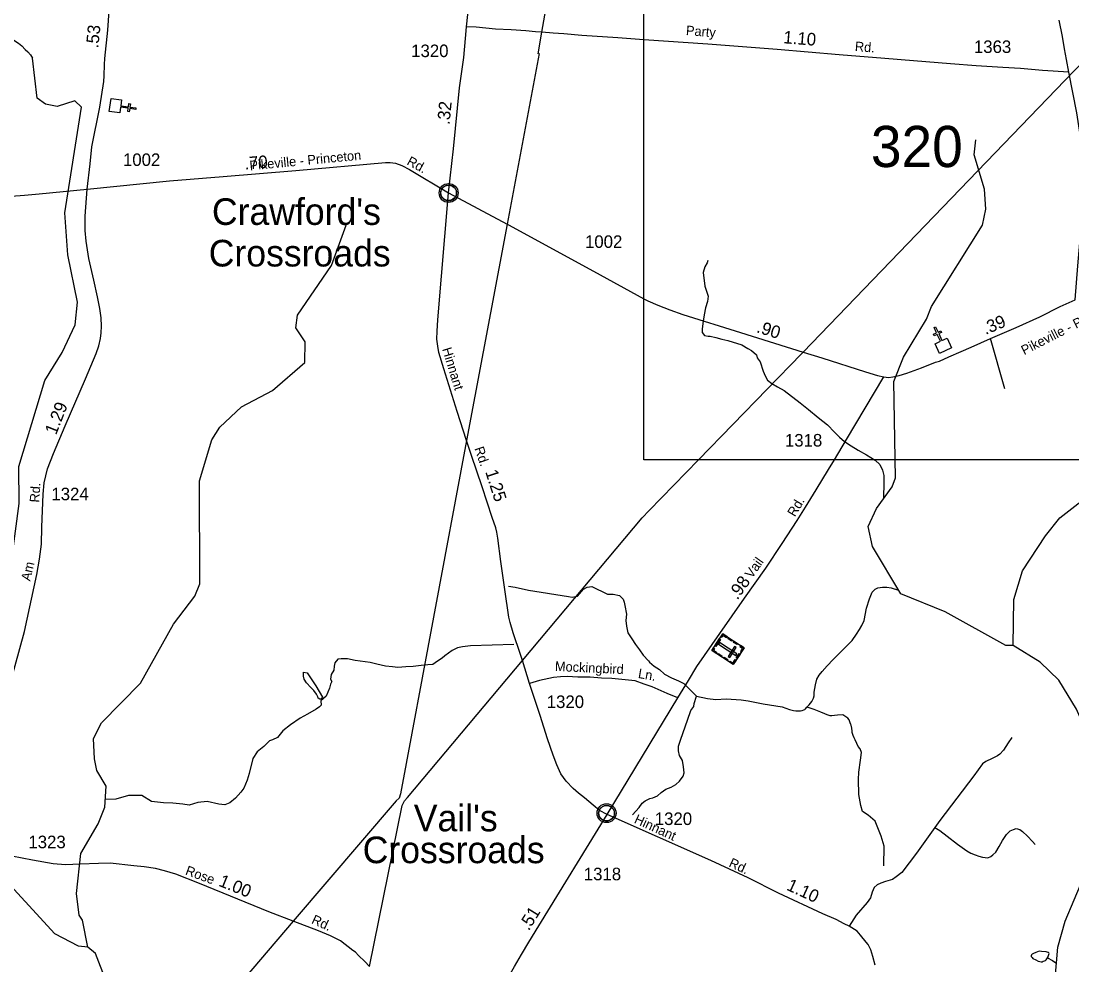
# Model space of a CAD drawing. Extents: x 2206922 to 2357709, y 510027 to 673830.
# Drawn here: x 2286952 to 2297418, y 629329 to 638729 of the extents above; entities that cross this region are included whole.
import ezdxf

# ---------------------------------------------------------------- set-up
doc = ezdxf.new("R2010")
doc.units = 0
for name, color, linetype in [('Exist Civil Demographics Community CELL', 7, 'Continuous'), ('Exist Civil Demographics Community Label', 7, 'Continuous'), ('Exist Cultural Cemetery CELL', 7, 'Continuous'), ('Exist Cultural Church CELL', 7, 'Continuous'), ('Exist Hydrographic Creek Single Shore', 7, 'Continuous'), ('Exist Hydrographic Misc Water Feature', 7, 'Continuous'), ('Exist Road Non-System Type 51', 7, 'Continuous'), ('Exist Road Non-System Type 51 Label', 7, 'Continuous'), ('Exist Road Secondary Mileage Hundredths English Label', 7, 'Continuous'), ('Exist Road Secondary Structure Standard Bridge Number Label', 7, 'Continuous'), ('Exist Road Secondary Type 51 Attributed', 7, 'Continuous'), ('Exist Road Secondary Type 51 Label', 7, 'Continuous'), ('Exist Road Secondary Type 51 Number Label', 7, 'Continuous'), ('Exist Utilities Electrical Transmission Line', 7, 'Continuous'), ('Map Preparation Inset Cut Line', 7, 'Continuous')]:
    doc.layers.add(name, color=color, linetype=linetype)

msp = doc.modelspace()

# ---------------------------------------------------------------- linework, layer by layer
at = {"layer": 'Exist Civil Demographics Community CELL'}
for points in [[(2291133, 637030), (2291134, 637035), (2291136, 637042), (2291138, 637049), (2291141, 637055), (2291145, 637061), (2291148, 637066), (2291152, 637070), (2291157, 637075), (2291163, 637079), (2291168, 637083), (2291173, 637086), (2291178, 637088), (2291183, 637091), (2291189, 637092), (2291193, 637094), (2291198, 637094), (2291202, 637095), (2291209, 637095), (2291213, 637095), (2291219, 637095), (2291224, 637094), (2291229, 637093), (2291234, 637092), (2291239, 637090), (2291245, 637087), (2291252, 637084), (2291257, 637080), (2291262, 637076), (2291265, 637073), (2291269, 637068), (2291273, 637064), (2291276, 637059), (2291279, 637054), (2291282, 637049), (2291284, 637044), (2291285, 637039), (2291287, 637034), (2291288, 637028), (2291288, 637024), (2291289, 637018), (2291289, 637012), (2291288, 637006), (2291287, 637001), (2291285, 636994), (2291284, 636989), (2291281, 636984), (2291278, 636978), (2291275, 636972), (2291271, 636968), (2291267, 636963), (2291262, 636958), (2291257, 636954), (2291252, 636950), (2291247, 636948), (2291241, 636945), (2291234, 636942), (2291228, 636940), (2291221, 636939), (2291217, 636939), (2291212, 636938), (2291206, 636938), (2291202, 636939), (2291197, 636939), (2291191, 636941), (2291186, 636942), (2291181, 636944), (2291176, 636946), (2291172, 636948), (2291166, 636952), (2291160, 636957), (2291155, 636961), (2291151, 636966), (2291147, 636970), (2291144, 636974), (2291140, 636981), (2291139, 636985), (2291137, 636989), (2291134, 636997), (2291133, 637004), (2291132, 637009), (2291132, 637015), (2291132, 637020), (2291132, 637027)], [(2292705, 630853), (2292706, 630859), (2292708, 630865), (2292711, 630872), (2292714, 630878), (2292717, 630884), (2292721, 630889), (2292725, 630893), (2292730, 630898), (2292735, 630902), (2292741, 630906), (2292745, 630909), (2292750, 630911), (2292756, 630914), (2292762, 630916), (2292766, 630917), (2292771, 630917), (2292775, 630918), (2292781, 630918), (2292786, 630918), (2292791, 630918), (2292796, 630917), (2292801, 630916), (2292806, 630915), (2292811, 630913), (2292818, 630910), (2292824, 630907), (2292829, 630903), (2292834, 630899), (2292838, 630896), (2292842, 630891), (2292846, 630887), (2292849, 630882), (2292852, 630877), (2292854, 630872), (2292856, 630867), (2292858, 630862), (2292859, 630857), (2292860, 630851), (2292861, 630847), (2292861, 630841), (2292861, 630835), (2292861, 630829), (2292860, 630824), (2292858, 630818), (2292856, 630812), (2292854, 630807), (2292851, 630801), (2292847, 630795), (2292844, 630791), (2292840, 630786), (2292834, 630781), (2292829, 630777), (2292824, 630773), (2292820, 630771), (2292813, 630768), (2292806, 630765), (2292800, 630763), (2292794, 630762), (2292789, 630762), (2292785, 630761), (2292779, 630761), (2292775, 630762), (2292769, 630763), (2292763, 630764), (2292759, 630765), (2292753, 630767), (2292749, 630769), (2292745, 630771), (2292738, 630775), (2292733, 630780), (2292728, 630784), (2292723, 630789), (2292720, 630793), (2292717, 630797), (2292713, 630804), (2292711, 630808), (2292709, 630812), (2292707, 630820), (2292705, 630827), (2292705, 630832), (2292704, 630838), (2292704, 630843), (2292705, 630850)]]:
    msp.add_lwpolyline(points, close=True, dxfattribs=at)
for centre, radius in [((2291210, 637017), 94.3), ((2291210, 637018), 76.7), ((2292783, 630841), 94.3), ((2292783, 630841), 76.7)]:
    msp.add_circle(centre, radius, dxfattribs=at)
at = {"layer": 'Exist Cultural Cemetery CELL'}
for points in [[(2294153, 632488), (2294044, 632321), (2293831, 632460), (2293940, 632627)], [(2293918, 632572), (2293872, 632501), (2293862, 632507), (2293908, 632579)], [(2293922, 632599), (2293931, 632593), (2293943, 632611), (2293977, 632589), (2293983, 632598), (2293940, 632627)], [(2293998, 632589), (2294035, 632565), (2294028, 632555), (2293992, 632579)], [(2293849, 632488), (2293859, 632481), (2293847, 632463), (2293881, 632441), (2293874, 632432), (2293831, 632460)], [(2294069, 632412), (2294079, 632428), (2293909, 632539), (2293899, 632523)], [(2294074, 632491), (2294058, 632501), (2293994, 632402), (2294009, 632392)], [(2294055, 632552), (2294091, 632528), (2294085, 632519), (2294048, 632542)], [(2294117, 632511), (2294111, 632502), (2294138, 632484), (2294115, 632450), (2294125, 632444), (2294153, 632488)], [(2293898, 632430), (2293934, 632406), (2293928, 632397), (2293892, 632420)], [(2293953, 632394), (2293989, 632370), (2293983, 632361), (2293947, 632384)], [(2294008, 632344), (2294014, 632354), (2294041, 632336), (2294063, 632370), (2294073, 632364), (2294044, 632321)], [(2294113, 632426), (2294084, 632382), (2294075, 632388), (2294103, 632432)]]:
    msp.add_lwpolyline(points, close=True, dxfattribs=at)
at = {"layer": 'Exist Cultural Church CELL'}
for points in [[(2287953, 637943), (2287945, 637886), (2288021, 637876), (2288025, 637907), (2288041, 637905), (2288036, 637873), (2288096, 637865), (2288094, 637849), (2288034, 637858), (2288030, 637826), (2288014, 637828), (2288018, 637860), (2287943, 637871), (2287935, 637814), (2287829, 637829), (2287848, 637958)], [(2296055, 635516), (2296107, 635540), (2296076, 635609), (2296046, 635596), (2296040, 635611), (2296069, 635624), (2296044, 635679), (2296059, 635685), (2296084, 635631), (2296113, 635644), (2296119, 635629), (2296090, 635616), (2296122, 635547), (2296174, 635571), (2296218, 635474), (2296099, 635420)]]:
    msp.add_lwpolyline(points, close=True, dxfattribs=at)
at = {"layer": 'Exist Hydrographic Creek Single Shore'}
for points in [[(2286546, 631537), (2286635, 632017), (2286809, 633000), (2286933, 633926), (2286930, 634293), (2287188, 635151), (2287361, 635429), (2287491, 635705), (2287514, 635931), (2287418, 636402), (2287389, 636819), (2287554, 637872), (2287487, 637935), (2287313, 637877), (2287196, 637902), (2287112, 637960), (2287066, 638360)], [(2296833, 632511), (2296758, 632510), (2296155, 632846), (2295712, 633026), (2295432, 633497), (2295389, 633695), (2295471, 633874), (2295627, 634090), (2295659, 634181), (2295642, 635139), (2295740, 635383), (2295969, 635759), (2296018, 635886), (2296527, 636696), (2296559, 636856), (2296548, 637056), (2296445, 637396), (2296461, 637546)], [(2297617, 631495), (2297582, 631611), (2297532, 631667), (2297497, 631799), (2297463, 631875), (2297285, 632164), (2297101, 632345), (2296833, 632511)], [(2287616, 629508), (2287524, 629516), (2287290, 629639), (2286693, 630284), (2286636, 630546)], [(2297668, 625971), (2297627, 625989), (2297466, 626222), (2297261, 626793), (2297148, 627291), (2297004, 627516), (2296944, 627705), (2296959, 627908), (2297178, 628566), (2297217, 628807), (2297277, 629508), (2297350, 629766), (2297619, 630403)], [(2287627, 623837), (2287764, 624415), (2288479, 626253), (2288518, 626554), (2288505, 627027), (2288419, 627317), (2288351, 627482), (2288197, 627915), (2288135, 628297), (2287692, 629444), (2287616, 629508)]]:
    msp.add_lwpolyline(points, dxfattribs=at)
at = {"layer": 'Exist Hydrographic Misc Water Feature'}
for points in [[(2286292, 638715), (2286322, 638695), (2286382, 638667), (2286464, 638642), (2286529, 638620), (2286588, 638613), (2286645, 638604), (2286706, 638596), (2286760, 638591), (2286807, 638577), (2286849, 638562), (2286891, 638532), (2286927, 638508), (2286959, 638481), (2286993, 638446), (2287019, 638422), (2287046, 638393), (2287066, 638360)], [(2287616, 629508), (2287563, 629774), (2287530, 629824), (2287503, 630041), (2287549, 630440), (2287721, 630735), (2287786, 630901), (2287801, 631111), (2287708, 631267), (2287682, 631382), (2287672, 631583), (2287753, 631742), (2288141, 632137), (2288469, 632724), (2288683, 633002), (2288731, 633125), (2288730, 634152), (2288851, 634559), (2288933, 634686), (2289148, 634888), (2289455, 635049), (2289777, 635328), (2289783, 635534), (2289690, 635674), (2289706, 635801), (2290043, 636296), (2290189, 636697)], [(2293792, 636343), (2293786, 636321), (2293760, 636281), (2293746, 636225), (2293762, 636089), (2293795, 635990), (2293789, 635936), (2293767, 635872), (2293756, 635803), (2293745, 635739), (2293734, 635665), (2293734, 635627), (2293758, 635598), (2293794, 635590), (2293816, 635590), (2293872, 635577), (2293930, 635561), (2293989, 635548), (2294129, 635505), (2294191, 635467), (2294225, 635448), (2294276, 635406), (2294284, 635376), (2294311, 635335), (2294341, 635241), (2294362, 635197), (2294386, 635152), (2294428, 635120), (2294486, 635087), (2294551, 635049), (2294712, 634927), (2294793, 634861), (2294891, 634780), (2294982, 634708), (2295053, 634636), (2295103, 634585), (2295151, 634543), (2295217, 634498), (2295288, 634456), (2295372, 634409), (2295459, 634356), (2295503, 634313), (2295532, 634255), (2295545, 634205), (2295545, 634141), (2295541, 633972)], [(2296833, 632511), (2296837, 632970), (2296926, 633254), (2297155, 633603), (2297295, 633781), (2297758, 634142)], [(2291805, 633102), (2291874, 633091), (2292004, 633062), (2292404, 632998), (2292441, 632993), (2292493, 633001), (2292513, 633024), (2292554, 633071), (2292589, 633091), (2292635, 633097), (2292791, 633022), (2292849, 633022), (2292911, 633009), (2292947, 632973), (2292958, 632943), (2292966, 632910), (2292981, 632822), (2292975, 632758), (2292982, 632704), (2292996, 632638), (2293033, 632576), (2293070, 632519), (2293112, 632469), (2293148, 632413), (2293201, 632358), (2293211, 632344), (2293257, 632304), (2293309, 632272), (2293361, 632226), (2293430, 632188), (2293499, 632159), (2293552, 632133), (2293621, 632061), (2293679, 632005)], [(2294778, 631897), (2294802, 631921), (2294826, 631953), (2294842, 631986), (2294849, 632010), (2294851, 632046), (2294864, 632118), (2294878, 632176), (2294901, 632214), (2294929, 632252), (2294978, 632307), (2295040, 632371), (2295147, 632478), (2295228, 632561), (2295273, 632623), (2295303, 632670), (2295326, 632710), (2295348, 632760), (2295371, 632882), (2295400, 632976), (2295427, 633041), (2295459, 633073), (2295485, 633085), (2295530, 633092), (2295575, 633092), (2295616, 633086), (2295691, 633061)], [(2291858, 632519), (2291428, 632507), (2291348, 632497), (2291300, 632487), (2291246, 632462), (2291173, 632408), (2291147, 632385), (2291100, 632354), (2291052, 632322), (2291004, 632318), (2290937, 632312), (2290857, 632302), (2290784, 632299), (2290704, 632290), (2290650, 632299), (2290580, 632306), (2290494, 632325), (2290430, 632341), (2290280, 632360), (2290204, 632379), (2290140, 632379), (2290108, 632373), (2290076, 632338), (2290070, 632306), (2290067, 632264), (2290041, 632223), (2290035, 632175), (2290048, 632153), (2290032, 632124), (2290025, 632086), (2289990, 632006), (2289965, 631984), (2289939, 631961), (2289942, 631917), (2289923, 631901), (2289891, 631878), (2289805, 631827), (2289732, 631786), (2289635, 631721), (2289560, 631661), (2289505, 631596), (2289455, 631571), (2289425, 631561), (2289370, 631506), (2289305, 631451), (2289260, 631386), (2289223, 631237), (2289204, 631171), (2289169, 631089), (2289140, 631051), (2289086, 630992), (2289030, 630944), (2288982, 630924), (2288921, 630931), (2288806, 630956), (2288711, 630946), (2288625, 630920), (2288563, 630930), (2288463, 630939), (2288371, 630943), (2288251, 630956), (2288156, 631016), (2288106, 631016), (2288021, 631016), (2287897, 630981), (2287791, 630977)], [(2289802, 632239), (2289888, 632108), (2289955, 631996), (2289939, 631977), (2289926, 631977), (2289911, 631987), (2289907, 631999), (2289895, 632025), (2289869, 632063), (2289837, 632092), (2289796, 632140), (2289773, 632175), (2289765, 632205), (2289764, 632216), (2289764, 632245), (2289802, 632239)], [(2293041, 630826), (2293109, 630896), (2293138, 630940), (2293168, 630965), (2293214, 630987), (2293242, 630995), (2293291, 631014), (2293325, 631048), (2293373, 631079), (2293427, 631101), (2293472, 631125), (2293510, 631160), (2293545, 631208), (2293555, 631244), (2293550, 631304), (2293538, 631364), (2293509, 631415), (2293499, 631461), (2293499, 631507), (2293524, 631578), (2293590, 631768), (2293623, 631862), (2293651, 631903), (2293656, 631933), (2293679, 632005)], [(2293679, 632005), (2293788, 631984), (2293872, 631974), (2293974, 631978), (2294124, 631971), (2294194, 631960), (2294342, 631931), (2294533, 631899), (2294605, 631872), (2294645, 631864), (2294669, 631860), (2294693, 631860), (2294713, 631861), (2294730, 631863), (2294746, 631869), (2294757, 631873), (2294765, 631881), (2294778, 631897)], [(2295544, 630317), (2295546, 630511), (2295518, 630613), (2295458, 630761), (2295388, 630820), (2295332, 630858), (2295314, 630918), (2295294, 631028), (2295290, 631176), (2295296, 631250), (2295312, 631370), (2295320, 631444), (2295308, 631480), (2295288, 631504), (2295275, 631534), (2295259, 631572), (2295249, 631592), (2295239, 631616), (2295230, 631644), (2295229, 631658), (2295226, 631686), (2295218, 631716), (2295214, 631724), (2295207, 631742), (2295198, 631771), (2295186, 631786), (2295167, 631799), (2295137, 631819), (2295081, 631818), (2295052, 631812), (2295026, 631810), (2295009, 631811), (2294981, 631819), (2294955, 631829), (2294915, 631848), (2294851, 631874), (2294810, 631887), (2294778, 631897)], [(2297174, 629399), (2297180, 629409), (2297182, 629415), (2297183, 629423), (2297187, 629435), (2297189, 629445), (2297188, 629451), (2297183, 629453), (2297179, 629455), (2297161, 629459), (2297113, 629464), (2297091, 629466), (2297073, 629460), (2297058, 629454), (2297034, 629443), (2297021, 629436), (2297013, 629429), (2297012, 629421), (2297012, 629415), (2297014, 629409), (2297020, 629403), (2297028, 629395), (2297056, 629382), (2297082, 629368), (2297096, 629364), (2297110, 629360), (2297121, 629362), (2297132, 629367), (2297144, 629370), (2297154, 629375), (2297162, 629381), (2297168, 629389), (2297174, 629399)], [(2297175, 629401), (2297224, 629374), (2297246, 629357), (2297263, 629342)]]:
    msp.add_lwpolyline(points, dxfattribs=at)
at = {"layer": 'Exist Road Non-System Type 51'}
msp.add_line((2296748, 635065), (2296607, 635567), dxfattribs=at)
for points in [[(2293494, 631988), (2293386, 632031), (2293236, 632098), (2293158, 632125), (2293066, 632159), (2292834, 632182), (2292733, 632185), (2292620, 632194), (2292496, 632194), (2292389, 632203), (2292325, 632200), (2292253, 632191), (2292114, 632162), (2292016, 632131)], [(2296820, 631593), (2296783, 631542), (2296736, 631469), (2296699, 631430), (2296675, 631413), (2296624, 631387), (2296561, 631356), (2296526, 631331), (2296440, 631214), (2296103, 630769), (2296053, 630699)], [(2296053, 630699), (2295869, 630444), (2295722, 630251), (2295667, 630206), (2295630, 630179), (2295561, 630161), (2295514, 630145), (2295479, 630126), (2295449, 630100), (2295428, 630055), (2295410, 629998), (2295379, 629951), (2295269, 629824), (2295200, 629716)], [(2296053, 630699), (2296101, 630670), (2296175, 630613), (2296279, 630531), (2296369, 630466), (2296410, 630444), (2296454, 630426), (2296489, 630414), (2296525, 630402), (2296581, 630397), (2296610, 630411), (2296628, 630425), (2296658, 630454), (2296693, 630508), (2296726, 630570), (2296767, 630627), (2296803, 630664), (2296834, 630678), (2296863, 630687), (2296899, 630678), (2296926, 630660), (2296973, 630611), (2297024, 630559), (2297051, 630529)]]:
    msp.add_lwpolyline(points, dxfattribs=at)
at = {"layer": 'Exist Road Secondary Type 51 Attributed'}
for points in [[(2287609, 637056), (2287640, 637307), (2287657, 637475), (2287736, 637871), (2287775, 638127), (2287779, 638184), (2287784, 638295), (2287787, 638356), (2287815, 638637), (2287833, 638881), (2287848, 639155), (2287860, 639407), (2287864, 639627), (2287857, 639733), (2287852, 639793), (2287844, 639842)], [(2291387, 638672), (2291415, 638917), (2291443, 639142), (2291465, 639396), (2291490, 639643)], [(2297387, 638220), (2297363, 638346), (2297342, 638454), (2297323, 638576), (2297291, 638738)], [(2291210, 637018), (2291260, 637456), (2291319, 638065), (2291360, 638366), (2291379, 638554), (2291387, 638672)], [(2297387, 638220), (2297124, 638238), (2296906, 638257), (2296729, 638268), (2296465, 638283), (2296208, 638303), (2295839, 638334), (2295555, 638356), (2295098, 638393), (2294481, 638445), (2293791, 638499), (2293154, 638543), (2292895, 638562), (2292537, 638585), (2292356, 638601), (2292252, 638610), (2292139, 638617), (2292075, 638621), (2291979, 638630), (2291832, 638641), (2291677, 638649), (2291483, 638669), (2291387, 638672)], [(2297448, 635953), (2297475, 636291), (2297520, 636791), (2297540, 637004), (2297542, 637159), (2297540, 637261), (2297534, 637356), (2297524, 637431), (2297500, 637598), (2297467, 637814), (2297387, 638220)], [(2287609, 637056), (2288431, 637137), (2288965, 637181), (2289687, 637242), (2290580, 637322), (2290628, 637321), (2290680, 637314), (2290744, 637291), (2290819, 637252), (2291210, 637018)], [(2285991, 636654), (2286107, 636749), (2286207, 636808), (2286320, 636855), (2286409, 636883), (2286523, 636917), (2286642, 636950), (2286739, 636969), (2286855, 636985), (2286987, 636996), (2287134, 637010), (2287609, 637056)], [(2286848, 632141), (2286985, 632650), (2287110, 633217), (2287137, 633371), (2287155, 633520), (2287159, 633690), (2287172, 634016), (2287183, 634129), (2287217, 634269), (2287275, 634424), (2287393, 634699), (2287594, 635165), (2287701, 635418), (2287726, 635496), (2287744, 635568), (2287751, 635624), (2287753, 635692), (2287750, 635774), (2287737, 635868), (2287712, 635983), (2287676, 636149), (2287628, 636366), (2287601, 636536), (2287590, 636644), (2287591, 636694), (2287592, 636786), (2287609, 637056)], [(2292788, 630827), (2292714, 630868), (2292649, 630921), (2292563, 630993), (2292502, 631040), (2292449, 631087), (2292379, 631160), (2292326, 631233), (2292287, 631322), (2292250, 631420), (2292193, 631580), (2292123, 631813), (2292016, 632131), (2291945, 632362), (2291927, 632421), (2291853, 632636), (2291822, 632740), (2291810, 632793), (2291771, 633069), (2291730, 633346), (2291700, 633580), (2291690, 633640), (2291679, 633682), (2291644, 633785), (2291545, 634092), (2291439, 634403), (2291389, 634553), (2291295, 634840), (2291161, 635266), (2291111, 635427), (2291101, 635493), (2291094, 635561), (2291097, 635641), (2291104, 635753), (2291210, 637018)], [(2291210, 637018), (2291793, 636707), (2291806, 636699), (2292652, 636239), (2293154, 635964), (2293194, 635942), (2293294, 635899), (2293413, 635852), (2293543, 635806), (2294116, 635626), (2294740, 635432), (2294926, 635374), (2295360, 635236), (2295481, 635201), (2295545, 635185)], [(2295545, 635185), (2295589, 635181), (2295632, 635186), (2295695, 635200), (2295773, 635222), (2295920, 635277), (2296057, 635331), (2296097, 635343), (2296191, 635384), (2296314, 635437), (2296414, 635480), (2296607, 635567), (2296863, 635676), (2297097, 635784), (2297301, 635886), (2297448, 635953)], [(2292788, 630827), (2293494, 631988), (2293600, 632163), (2293682, 632300), (2293910, 632630), (2294156, 632981), (2294368, 633281), (2294533, 633527), (2294681, 633756), (2294763, 633887), (2294869, 634060), (2294993, 634264), (2295051, 634360), (2295173, 634562), (2295545, 635185)], [(2291473, 628469), (2291642, 628848), (2291737, 629059), (2291814, 629221), (2291866, 629315), (2291935, 629432), (2292010, 629555), (2292108, 629718), (2292788, 630827)], [(2295458, 629326), (2295433, 629415), (2295415, 629479), (2295388, 629533), (2295369, 629558), (2295312, 629625), (2295277, 629666), (2295200, 629716), (2295149, 629740), (2295069, 629781), (2294938, 629838), (2294494, 630046), (2294194, 630198), (2293820, 630369), (2292788, 630827)], [(2290423, 629313), (2290375, 629365), (2290312, 629424), (2290281, 629457), (2290257, 629475), (2290133, 629569), (2290033, 629620), (2289914, 629668), (2289663, 629766), (2289419, 629860), (2288730, 630141), (2288492, 630233), (2288381, 630268), (2288290, 630290), (2288177, 630305), (2288075, 630318), (2287841, 630343), (2287722, 630341), (2287540, 630333), (2287395, 630325), (2287273, 630338), (2287065, 630372), (2286861, 630414), (2286730, 630446)]]:
    msp.add_lwpolyline(points, dxfattribs=at)
at = {"layer": 'Exist Utilities Electrical Transmission Line'}
for p, q in [((2292103, 638404), (2292139, 638617)), ((2297345, 638138), (2297668, 638469)), ((2292111, 638406), (2291793, 636707)), ((2294740, 635432), (2297345, 638138)), ((2291793, 636707), (2291389, 634553)), ((2289663, 629766), (2287107, 626777))]:
    msp.add_line(p, q, dxfattribs=at)
for points in [[(2292139, 638617), (2292207, 639016), (2292366, 639915), (2292536, 640815), (2292696, 641710), (2292941, 643057), (2293154, 644224)], [(2293697, 634360), (2294723, 635416), (2294740, 635432)], [(2291389, 634553), (2290731, 631034), (2290717, 630990), (2290687, 630964), (2289663, 629766)], [(2291945, 632362), (2293138, 633782), (2293207, 633856), (2293697, 634360)], [(2290423, 629313), (2290748, 630916), (2290769, 630965), (2290799, 630997), (2291945, 632362)]]:
    msp.add_lwpolyline(points, dxfattribs=at)
at = {"layer": 'Map Preparation Inset Cut Line'}
for p, q in [((2293154, 638543), (2293154, 644224)), ((2293154, 635964), (2293154, 638543)), ((2295051, 634360), (2293697, 634360)), ((2298364, 634360), (2295051, 634360))]:
    msp.add_line(p, q, dxfattribs=at)
msp.add_lwpolyline([(2293697, 634360), (2293154, 634360), (2293154, 635964)], dxfattribs=at)

# ---------------------------------------------------------------- texts
at = {"layer": 'Exist Civil Demographics Community Label'}
for s, p in [("Crawford's", (2288853, 636699)), ('Crossroads', (2288821, 636285)), ("Vail's", (2290863, 630660)), ('Crossroads', (2290354, 630343))]:
    msp.add_text(s, height=265, dxfattribs=at).set_placement(p)
at = {"layer": 'Exist Road Non-System Type 51 Label'}
for s, rotation, p in [('Mockingbird', 357.2975, (2292267, 632258)), ('Ln.', 350.2998, (2293092, 632188))]:
    msp.add_text(s, height=95, rotation=rotation, dxfattribs=at).set_placement(p)
at = {"layer": 'Exist Road Secondary Mileage Hundredths English Label'}
for s, rotation, p in [('.53', 84.4215, (2287721, 638454)), ('1.10', 355.5088, (2294540, 638508)), ('.32', 84.4838, (2291219, 637693)), ('.70', 4.7769, (2289182, 637249)), ('.39', 22.7112, (2296557, 635603)), ('.90', 342.4843, (2294269, 635632)), ('1.29', 68.6475, (2287301, 634601)), ('1.25', 287.862, (2291573, 634241)), ('.98', 54.8238, (2294086, 632958)), ('1.00', 337.8464, (2288912, 630120)), ('1.10', 335.2859, (2294566, 630081)), ('.51', 58.3627, (2292008, 629663))]:
    msp.add_text(s, height=125, rotation=rotation, dxfattribs=at).set_placement(p)
at = {"layer": 'Exist Road Secondary Structure Standard Bridge Number Label'}
msp.add_text('320', height=410.1, dxfattribs=at).set_placement((2295415, 637275))
at = {"layer": 'Exist Road Secondary Type 51 Label'}
for s, rotation, p in [('Party', 355.5586, (2293571, 638590)), ('Rd.', 355.5088, (2295253, 638431)), ('Pikeville - Princeton', 5.4897, (2289232, 637242)), ('Rd.', 331.4762, (2290786, 637304)), ('Pikeville - Princeton', 27.0107, (2296941, 635401)), ('Hinnant', 287.0605, (2291144, 635463)), ('Rd.', 288.9588, (2291466, 634473)), ('Rd.', 85.9121, (2287132, 633932)), ('Rd.', 59.0094, (2294658, 633785)), ('Vail', 54.8238, (2294230, 633172)), ('Am', 76.8661, (2287043, 633147)), ('Hinnant', 335.2859, (2293050, 630747)), ('Rd.', 335.2859, (2293993, 630313)), ('Rose', 339.8236, (2288581, 630232)), ('Rd.', 335.7012, (2289837, 629747))]:
    msp.add_text(s, height=95, rotation=rotation, dxfattribs=at).set_placement(p)
at = {"layer": 'Exist Road Secondary Type 51 Number Label'}
for s, p in [('1363', (2296441, 638411)), ('1320', (2290837, 638370)), ('1002', (2287967, 637286)), ('1002', (2292568, 636470)), ('1318', (2294559, 634492)), ('1324', (2287254, 633957)), ('1320', (2292187, 631888)), ('1320', (2293263, 630723)), ('1323', (2287025, 630492)), ('1318', (2292556, 630173))]:
    msp.add_text(s, height=125, dxfattribs=at).set_placement(p)

doc.saveas('drawing.dxf')
